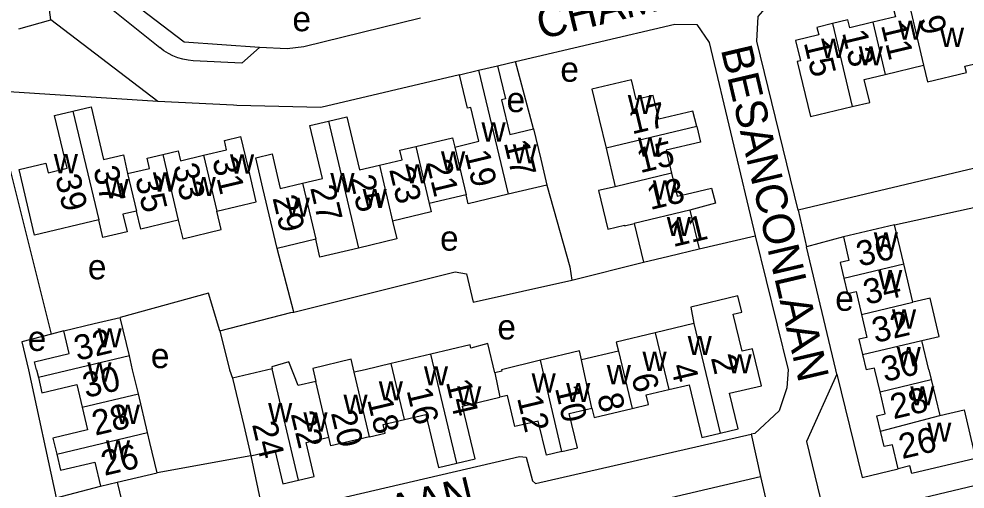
# Model space of a CAD drawing. Extents: x 157768 to 159790, y 387230 to 389604.
# Drawn here: x 159101.6 to 159253.1, y 388480.9 to 388556.1 of the extents above; entities that cross this region are included whole.
import ezdxf

# ---------------------------------------------------------------- set-up
doc = ezdxf.new("R2010")
doc.units = 0
for name, color, linetype in [('BLT_Basislijn', 7, 'Continuous'), ('BLT_Bebouwing', 7, 'Continuous'), ('BLT_Centroide', 7, 'Continuous'), ('BLT_Huisnummer', 7, 'Continuous'), ('BLT_Huisnummer_ tussenligend', 7, 'Continuous'), ('BLT_Onderverdeling_panden', 7, 'Continuous'), ('BLT_Straatnaam', 7, 'Continuous')]:
    doc.layers.add(name, color=color, linetype=linetype)

msp = doc.modelspace()

# ---------------------------------------------------------------- linework, layer by layer
at = {"layer": 'BLT_Basislijn'}
for p, q in [((159106.75, 388556.02), (159102.57, 388585.19)), ((159101.61, 388554.58), (159106.75, 388556.02)), ((159123.87, 388542.91), (159106.75, 388556.02)), ((159140.15, 388551.58), (159128.08, 388552.41)), ((159178.23, 388548.66), (159181.1, 388549.33)), ((159184.01, 388538.57), (159181.1, 388549.33)), ((159135.96, 388542.32), (159123.87, 388542.91)), ((159226.36, 388525.52), (159227.71, 388519.68)), ((159210.52, 388519.33), (159219.49, 388521.44)), ((159233.59, 388521.24), (159227.71, 388519.68)), ((159145.62, 388509.23), (159142.97, 388519.42)), ((159190.12, 388514.35), (159201.61, 388517.19)), ((159108.83, 388506.23), (159106.86, 388505.71)), ((159218.82, 388489.66), (159220.35, 388482.9)), ((159138.77, 388486.21), (159123.74, 388483.49)), ((159138.77, 388486.21), (159140.71, 388477.01)), ((159205.99, 388479.54), (159220.35, 388482.9)), ((159220.35, 388482.9), (159221.15, 388479.43))]:
    msp.add_line(p, q, dxfattribs=at)
for points in [[(159226.36, 388525.52), (159219.76, 388552.57), (159219.96, 388556.55), (159221.82, 388558.67), (159223.38, 388559.3), (159280.72, 388572.95)], [(159128.08, 388552.41), (159117.8, 388560.3), (159117.19, 388565.03)], [(159111.15, 388562.61), (159115.11, 388558.8), (159124.18, 388551.57)], [(159165.92, 388556.26), (159147.24, 388551.7), (159144.57, 388551.34)], [(159181.1, 388549.33), (159206.61, 388555.28), (159210.12, 388555.24), (159212.1, 388552.39), (159219.49, 388521.44)], [(159129.54, 388549.46), (159128.71, 388549.53), (159127.88, 388549.69), (159127.08, 388549.92), (159126.29, 388550.23), (159125.55, 388550.61), (159124.84, 388551.05), (159124.18, 388551.57)], [(159140.15, 388551.58), (159137.32, 388549.04), (159129.54, 388549.46)], [(159144.57, 388551.34), (159140.15, 388551.58)], [(159172.16, 388547.2), (159149.94, 388541.99), (159136.49, 388542.3), (159135.96, 388542.32)], [(159123.87, 388542.91), (159100, 388544.47), (159097.43, 388544.55)], [(159106.86, 388505.71), (159100, 388532.98), (159097.43, 388544.55)], [(159268.61, 388509.13), (159262.06, 388533.99), (159226.36, 388525.52)], [(159186.15, 388529.55), (159189.81, 388516.46), (159190.12, 388514.35)], [(159241.77, 388523.18), (159255.42, 388526.18), (159256.8, 388526.16), (159263.45, 388500), (159264.43, 388496.1)], [(159219.49, 388521.44), (159224.74, 388500), (159224.52, 388497.08), (159223.33, 388493.4), (159219.4, 388489.81), (159218.82, 388489.66)], [(159232.55, 388499.28), (159232.37, 388500), (159227.71, 388519.68)], [(159145.62, 388509.23), (159171.46, 388515.65), (159173.26, 388515.36), (159174.34, 388510.83), (159190.12, 388514.35)], [(159133.78, 388506.23), (159131.95, 388512.27), (159117.85, 388508.36)], [(159133.78, 388506.23), (159145.18, 388509.13), (159145.62, 388509.23)], [(159106.86, 388505.71), (159102.12, 388504.46), (159103.16, 388500), (159107.59, 388479.48), (159114.69, 388481.34)], [(159133.78, 388506.23), (159135.36, 388500), (159135.82, 388498.64)], [(159232.55, 388499.28), (159227.69, 388488.52), (159230.76, 388475.76)], [(159232.55, 388499.28), (159236.61, 388482.74), (159242.34, 388484.15)], [(159140.71, 388477.01), (159141.64, 388476.78), (159181.77, 388486.09), (159182.83, 388486.01), (159183.84, 388482.19), (159184.32, 388481.76), (159218.82, 388489.66)], [(159270.4, 388475.74), (159268.99, 388475.4), (159266.84, 388484.32), (159230.76, 388475.76)], [(159117.36, 388481.98), (159119.6, 388472.73), (159119.99, 388472.6), (159139.65, 388477.25), (159140.71, 388477.01)]]:
    msp.add_lwpolyline(points, dxfattribs=at)
at = {"layer": 'BLT_Bebouwing'}
for p, q in [((159240.27, 388547.26), (159246.43, 388548.73)), ((159172.16, 388547.2), (159175.2, 388547.93)), ((159175.2, 388547.93), (159178.23, 388548.66)), ((159195.61, 388535.45), (159197.08, 388529.28)), ((159186.15, 388529.55), (159179.96, 388528.09)), ((159173.23, 388527.99), (159167.3, 388526.58)), ((159209.04, 388525.53), (159210.52, 388519.33)), ((159200.12, 388523.4), (159201.61, 388517.19)), ((159241.77, 388523.18), (159233.59, 388521.24)), ((159243.26, 388516.94), (159241.77, 388523.18)), ((159149.14, 388520.88), (159142.97, 388519.42)), ((159244.71, 388510.79), (159243.26, 388516.94)), ((159119.31, 388502.22), (159117.85, 388508.36)), ((159209.68, 388507.39), (159203.46, 388505.9)), ((159247.27, 388500), (159246.16, 388504.68)), ((159119.83, 388500), (159119.31, 388502.22)), ((159167.56, 388502.49), (159161.21, 388500.98)), ((159197.58, 388502.98), (159191.67, 388501.57)), ((159236.67, 388502.43), (159237.25, 388500)), ((159161.21, 388500.98), (159157.06, 388500)), ((159104.43, 388500), (159104.74, 388498.73)), ((159120.75, 388496.13), (159119.83, 388500)), ((159142.17, 388500.12), (159135.82, 388498.64)), ((159157.06, 388500), (159155.29, 388499.58)), ((159239.46, 388496.47), (159238.62, 388500)), ((159247.27, 388500), (159247.65, 388498.41)), ((159247.65, 388498.41), (159249.02, 388492.65)), ((159122.22, 388489.93), (159120.75, 388496.13)), ((159117.36, 388481.98), (159123.74, 388483.49)), ((159114.69, 388481.34), (159117.36, 388481.98))]:
    msp.add_line(p, q, dxfattribs=at)
for points in [[(159244.15, 388558.3), (159241.64, 388557.7), (159241.93, 388556.48), (159238.28, 388555.6)], [(159231.84, 388555.39), (159229.36, 388554.79), (159229.64, 388553.59), (159225.95, 388552.71), (159226.73, 388549.44), (159226.22, 388549.32), (159228.32, 388540.5), (159235.01, 388542.1)], [(159238.28, 388555.6), (159234.62, 388554.73), (159234.32, 388555.98), (159231.84, 388555.39)], [(159246.43, 388548.73), (159247.07, 388546.07), (159253.29, 388547.55), (159253.05, 388548.57), (159256.01, 388549.28)], [(159171.4, 388535.63), (159175.27, 388536.55), (159173.98, 388541.99), (159173.45, 388541.86), (159172.16, 388547.2)], [(159178.23, 388548.66), (159179.51, 388543.34), (159178.89, 388543.18), (159180.2, 388537.67), (159184.01, 388538.57)], [(159235.01, 388542.1), (159237.82, 388542.77), (159236.94, 388546.47), (159240.27, 388547.26)], [(159210.11, 388538.91), (159209.51, 388541.39), (159204.06, 388540.09), (159203.16, 388543.88), (159200.45, 388543.24), (159199.69, 388546.4), (159193.35, 388544.88), (159194.52, 388540.02), (159195.61, 388535.45)], [(159114.4, 388523.96), (159104.15, 388521.52), (159101.65, 388532.03), (159105.92, 388533.05), (159106.29, 388531.51), (159109.36, 388532.24), (159107.35, 388540.69), (159110.27, 388541.38)], [(159110.27, 388541.38), (159113.18, 388542.08), (159115.19, 388533.64), (159118.35, 388534.39), (159119.01, 388531.38)], [(159147.02, 388529.85), (159150.2, 388530.61), (159148.2, 388539.08), (159151.16, 388539.78)], [(159151.16, 388539.78), (159154.12, 388540.48), (159156.13, 388531.97), (159159.33, 388532.72)], [(159184.01, 388538.57), (159185.16, 388533.71), (159186.15, 388529.55)], [(159210.11, 388538.91), (159210.7, 388536.44), (159205.21, 388535.12), (159206.09, 388531.43)], [(159131.19, 388534.33), (159134.88, 388535.21), (159134.53, 388536.71), (159137.14, 388537.33)], [(159133.31, 388525.38), (159139.62, 388526.88), (159138.3, 388532.47), (159137.14, 388537.33)], [(159165.14, 388535.73), (159171.04, 388537.13), (159171.4, 388535.63)], [(159159.33, 388532.72), (159162.99, 388533.59), (159162.62, 388535.14), (159165.14, 388535.73)], [(159119.01, 388531.38), (159122.55, 388532.22), (159122.16, 388533.85), (159124.64, 388534.43)], [(159124.64, 388534.43), (159127.12, 388535.02), (159127.49, 388533.45), (159131.19, 388534.33)], [(159142.97, 388519.42), (159140.69, 388529.05), (159139.54, 388533.91), (159142.14, 388534.53), (159143.45, 388529.01), (159147.02, 388529.85)], [(159206.09, 388531.43), (159206.97, 388527.75), (159208.43, 388528.09), (159212.51, 388529.07), (159213.1, 388526.63), (159209.04, 388525.53)], [(159197.08, 388529.28), (159194.4, 388528.66), (159195.87, 388522.51), (159198.55, 388523.15), (159198.58, 388523.03), (159200.12, 388523.4)], [(159179.96, 388528.09), (159173.56, 388526.57), (159173.23, 388527.99)], [(159167.3, 388526.58), (159167.62, 388525.26), (159161.44, 388523.79)], [(159120.43, 388525.39), (159118.27, 388524.88), (159118.94, 388522.07), (159115.07, 388521.15), (159114.4, 388523.96)], [(159127.14, 388523.92), (159125.99, 388523.64), (159121.12, 388522.49), (159120.43, 388525.39)], [(159127.14, 388523.92), (159127.85, 388520.95), (159134.02, 388522.42), (159133.31, 388525.38)], [(159161.44, 388523.79), (159162.12, 388520.92), (159155.97, 388519.46)], [(159155.97, 388519.46), (159149.82, 388518.01), (159149.14, 388520.88)], [(159233.59, 388521.24), (159234.48, 388517.47), (159233.07, 388517.14), (159233.65, 388514.66)], [(159201.61, 388517.19), (159205.66, 388518.16), (159210.52, 388519.33)], [(159233.65, 388514.66), (159234.24, 388512.19), (159235.63, 388512.52), (159236.5, 388508.84)], [(159217.38, 388502.94), (159215.96, 388508.89), (159217.35, 388509.22), (159216.72, 388511.84), (159209.16, 388510.03), (159209.68, 388507.39)], [(159246.16, 388504.68), (159248.92, 388505.33), (159247.47, 388511.43), (159244.71, 388510.79)], [(159108.83, 388506.23), (159113.69, 388507.38), (159117.85, 388508.36)], [(159236.5, 388508.84), (159237.37, 388505.16), (159236.09, 388504.86), (159236.67, 388502.43)], [(159104.43, 388500), (159104.14, 388501.27), (159109.69, 388502.58), (159108.83, 388506.23)], [(159203.46, 388505.9), (159197.23, 388504.42), (159197.58, 388502.98)], [(159177.78, 388499.48), (159176.69, 388504.17), (159173.97, 388503.46), (159173.85, 388503.98), (159167.56, 388502.49)], [(159213.87, 388489.86), (159216.74, 388490.54), (159215.38, 388496.23), (159220.46, 388497.44), (159219.02, 388503.33), (159217.38, 388502.94)], [(159191.67, 388501.57), (159191.33, 388503.01), (159185.12, 388501.51)], [(159149.14, 388498.13), (159146.35, 388497.47), (159144.85, 388501.24), (159142.1, 388500.44), (159142.17, 388500.12)], [(159155.29, 388499.58), (159154.8, 388501.66), (159148.65, 388500.2), (159149.14, 388498.13)], [(159185.12, 388501.51), (159178.86, 388500), (159178.92, 388499.74), (159177.78, 388499.48)], [(159238.62, 388500), (159238.56, 388500.26), (159237.25, 388500)], [(159104.74, 388498.73), (159105.31, 388496.31), (159110.88, 388497.63), (159111.74, 388494)], [(159135.82, 388498.64), (159137.62, 388491.07), (159138.77, 388486.21)], [(159205.63, 388496.81), (159208.93, 388497.6), (159210.95, 388489.16), (159213.87, 388489.86)], [(159188.54, 388486.92), (159186.07, 388486.33), (159184.76, 388491.78), (159181.03, 388490.89), (159179.84, 388495.87), (159178.6, 388495.58)], [(159199.77, 388493.79), (159202.4, 388494.42), (159202.03, 388495.95), (159205.63, 388496.81)], [(159239.52, 388490.15), (159238.93, 388492.61), (159240.3, 388492.94), (159239.46, 388496.47)], [(159171.7, 388485.01), (159174.64, 388485.71), (159172.63, 388494.16), (159178.6, 388495.58)], [(159111.74, 388494), (159112.6, 388490.36), (159107.08, 388489.06), (159107.68, 388486.49)], [(159163.34, 388492.01), (159166.75, 388492.82), (159168.77, 388484.32), (159171.7, 388485.01)], [(159188.54, 388486.92), (159191.01, 388487.51), (159189.7, 388492.99), (159193.33, 388493.86)], [(159193.33, 388493.86), (159193.69, 388492.33), (159199.77, 388493.79)], [(159249.02, 388492.65), (159252.91, 388493.57), (159254.75, 388485.78)], [(159157.73, 388489.26), (159160.24, 388489.86), (159159.92, 388491.2), (159163.34, 388492.01)], [(159123.74, 388483.49), (159122.59, 388488.35), (159122.22, 388489.93)], [(159242.34, 388484.15), (159241.43, 388487.99), (159240.1, 388487.68), (159239.52, 388490.15)], [(159146.39, 388482.31), (159148.9, 388482.91), (159147.61, 388488.33), (159151.25, 388489.2)], [(159157.73, 388489.26), (159151.58, 388487.81), (159151.25, 388489.2)], [(159138.77, 388486.21), (159142.6, 388487.11), (159143.88, 388481.72), (159146.39, 388482.31)], [(159107.68, 388486.49), (159108.29, 388483.92), (159113.77, 388485.22), (159114.69, 388481.34)], [(159254.75, 388485.78), (159244.53, 388483.36), (159244.24, 388484.6), (159242.34, 388484.15)]]:
    msp.add_lwpolyline(points, dxfattribs=at)
at = {"layer": 'BLT_Onderverdeling_panden'}
for p, q in [((159244.15, 388558.3), (159246.43, 388548.73)), ((159231.84, 388555.39), (159235.01, 388542.1)), ((159238.28, 388555.6), (159240.27, 388547.26)), ((159175.2, 388547.93), (159179.96, 388528.09)), ((159110.27, 388541.38), (159114.4, 388523.96)), ((159151.16, 388539.78), (159155.97, 388519.46)), ((159210.11, 388538.91), (159195.61, 388535.45)), ((159165.14, 388535.73), (159167.3, 388526.58)), ((159171.4, 388535.63), (159173.23, 388527.99)), ((159124.64, 388534.43), (159127.14, 388523.92)), ((159131.19, 388534.33), (159133.31, 388525.38)), ((159159.33, 388532.72), (159161.44, 388523.79)), ((159119.01, 388531.38), (159120.43, 388525.39)), ((159206.09, 388531.43), (159197.08, 388529.28)), ((159147.02, 388529.85), (159149.14, 388520.88)), ((159209.04, 388525.53), (159200.12, 388523.4)), ((159233.65, 388514.66), (159243.26, 388516.94)), ((159236.5, 388508.84), (159244.71, 388510.79)), ((159209.68, 388507.39), (159213.87, 388489.86)), ((159203.46, 388505.9), (159205.63, 388496.81)), ((159236.67, 388502.43), (159246.16, 388504.68)), ((159119.31, 388502.22), (159104.74, 388498.73)), ((159171.7, 388485.01), (159167.56, 388502.49)), ((159197.58, 388502.98), (159199.77, 388493.79)), ((159163.34, 388492.01), (159161.21, 388500.98)), ((159188.54, 388486.92), (159185.12, 388501.51)), ((159193.33, 388493.86), (159191.67, 388501.57)), ((159146.39, 388482.31), (159142.17, 388500.12)), ((159157.73, 388489.26), (159155.29, 388499.58)), ((159177.78, 388499.48), (159178.6, 388495.58)), ((159151.25, 388489.2), (159149.14, 388498.13)), ((159239.46, 388496.47), (159247.65, 388498.41)), ((159111.74, 388494), (159120.75, 388496.13)), ((159239.52, 388490.15), (159249.02, 388492.65)), ((159107.68, 388486.49), (159122.22, 388489.93))]:
    msp.add_line(p, q, dxfattribs=at)

# ---------------------------------------------------------------- texts
at = {"layer": 'BLT_Centroide'}
for s, p in [('e', (159145.41, 388554.17)), ('w', (159242.36, 388552.81)), ('w', (159249.04, 388551.65)), ('w', (159230.03, 388549.89)), ('w', (159236.05, 388548.7)), ('e', (159188.29, 388546.09)), ('e', (159179.68, 388541.22)), ('w', (159199.08, 388540.91)), ('w', (159175.67, 388536.5)), ('w', (159200.7, 388534.09)), ('w', (159180.67, 388533.02)), ('w', (159107.21, 388531.44)), ('w', (159135.41, 388531.39)), ('w', (159169.19, 388531.86)), ('w', (159163.47, 388529.81)), ('w', (159115.34, 388527.45)), ('w', (159123.08, 388528.5)), ('w', (159129.28, 388527.78)), ('w', (159151.48, 388528.39)), ('w', (159203.1, 388527.22)), ('w', (159144.34, 388524.48)), ('w', (159156.64, 388525.86)), ('w', (159205.32, 388521.38)), ('e', (159169.04, 388519.05)), ('w', (159238.46, 388518.91)), ('e', (159112.67, 388514.46)), ('w', (159239.15, 388512.88)), ('e', (159232.29, 388509.42)), ('w', (159241.37, 388506.59)), ('e', (159178.21, 388504.84)), ('w', (159114.23, 388503.56)), ('e', (159103.04, 388503)), ('w', (159208.67, 388502.34)), ('e', (159122.75, 388500.25)), ('w', (159242.12, 388500.56)), ('w', (159201.44, 388499.8)), ('w', (159215.06, 388499.41)), ('w', (159112.59, 388498.09)), ('w', (159166.45, 388497.48)), ('w', (159195.72, 388497.67)), ('w', (159183.69, 388496.34)), ('w', (159159.23, 388495.08)), ('w', (159171.77, 388494.27)), ('w', (159189.22, 388494.8)), ('w', (159244.3, 388494.28)), ('w', (159153.58, 388492.92)), ('w', (159117.13, 388491.31)), ('w', (159141.52, 388491.58)), ('w', (159147.16, 388490.08)), ('w', (159247.01, 388488.47)), ('w', (159115.56, 388485.62))]:
    msp.add_text(s, height=4, dxfattribs=at).set_placement(p)
at = {"layer": 'BLT_Huisnummer'}
for s, rotation, p in [('9', 283.4257, (159245.65, 388556.23)), ('15', 283.4288, (159227.23, 388552.36)), ('17', 13.4452, (159199.75, 388537.65)), ('17', 283.4929, (159179.23, 388536.33)), ('31', 283.3576, (159132.55, 388533.6)), ('21', 283.4929, (159166.8, 388533.21)), ('39', 283.3665, (159107.42, 388530.84)), ('35', 283.3567, (159120.21, 388530.66)), ('25', 283.3183, (159154.57, 388530.72)), ('29', 283.3128, (159142.2, 388527.49)), ('11', 13.4525, (159206.34, 388519.61)), ('36', 13.3489, (159236.19, 388516.47)), ('32', 13.322, (159110.99, 388501.4)), ('2', 283.4412, (159212.36, 388501.9)), ('30', 13.3446, (159240.19, 388498)), ('6', 283.4412, (159199.62, 388498.96)), ('14', 283.3295, (159169.96, 388498.04)), ('12', 283.436, (159181.34, 388495.49)), ('18', 283.3295, (159157.36, 388495.21)), ('24', 283.3304, (159138.92, 388491.25)), ('26', 13.3476, (159242.99, 388485.67)), ('26', 13.3241, (159115.31, 388482.99))]:
    msp.add_text(s, height=4, rotation=rotation, dxfattribs=at).set_placement(p)
at = {"layer": 'BLT_Huisnummer_ tussenligend'}
for s, rotation, p in [('11', 283.4257, (159239.59, 388555.15)), ('13', 283.4257, (159233.36, 388553.96)), ('15', 13.4525, (159201.07, 388531.44)), ('19', 283.4929, (159172.93, 388534.71)), ('37', 283.3567, (159113.5, 388532.15)), ('33', 283.3576, (159126.27, 388532.57)), ('23', 283.3183, (159160.87, 388532.06)), ('13', 13.4525, (159202.68, 388525.54)), ('27', 283.3128, (159148.23, 388529.11)), ('34', 13.3446, (159237.31, 388510.37)), ('32', 13.3446, (159238.7, 388504.25)), ('30', 13.3241, (159112.36, 388495.45)), ('4', 283.4412, (159205.92, 388500.57)), ('10', 283.1954, (159187.41, 388497.07)), ('16', 283.3295, (159163.66, 388496.69)), ('8', 283.1954, (159194.15, 388495.79)), ('28', 13.3476, (159241.62, 388492.05)), ('28', 13.3241, (159113.84, 388489.42)), ('22', 283.334, (159145.12, 388492.93)), ('20', 283.334, (159151.55, 388493.08))]:
    msp.add_text(s, height=4, rotation=rotation, dxfattribs=at).set_placement(p)
at = {"layer": 'BLT_Straatnaam'}
for s, rotation, p in [('CHAMONIXLAAN', 13.7106, (159185.2, 388552.86)), ('BESANCONLAAN', 283.1868, (159213.95, 388551.27)), ('VERSAILLESLAAN', 13.4533, (159118.1, 388464.52))]:
    msp.add_text(s, height=5, rotation=rotation, dxfattribs=at).set_placement(p)

doc.saveas('drawing.dxf')
